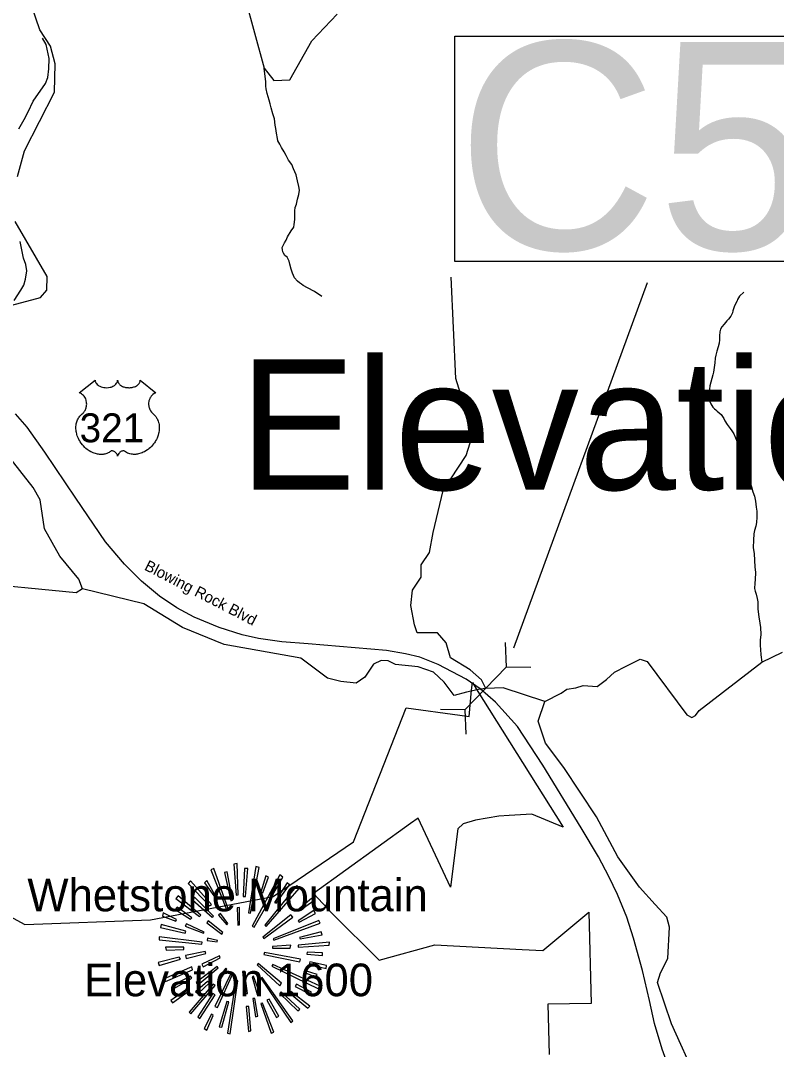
# Model space of a CAD drawing. Extents: x 1159738 to 1321356, y 736314 to 882035.
# Drawn here: x 1234235 to 1239328, y 835807 to 842743 of the extents above; entities that cross this region are included whole.
import ezdxf

# ---------------------------------------------------------------- set-up
doc = ezdxf.new("R2010")
doc.units = 0
for name, color, linetype in [('Exist Boundary Land Use Forest National US Forest Service', 7, 'Continuous'), ('Exist Geographical Mountain Summit CELL', 7, 'Continuous'), ('Exist Geographical Mountain Summit Elevation Number Label', 7, 'Continuous'), ('Exist Geographical Mountain Summit Label', 7, 'Continuous'), ('Exist Hydrographic Creek Single Shore', 7, 'Continuous'), ('Exist Hydrographic Misc Water Feature', 7, 'Continuous'), ('Exist Road Non-System Type 51', 7, 'Continuous'), ('Exist Road Primary US Label', 7, 'Continuous'), ('Exist Road Primary US Shield CELL', 7, 'Continuous'), ('Exist Road Primary US Shield Number Label', 7, 'Continuous'), ('Exist Road Primary US Structure Culvert CELL', 7, 'Continuous'), ('Exist Road Primary US Structure Culvert Number Label', 7, 'Continuous'), ('Exist Road Primary US UnDivided 4 Lane Attributed', 7, 'Continuous')]:
    doc.layers.add(name, color=color, linetype=linetype)

msp = doc.modelspace()

# ---------------------------------------------------------------- linework, layer by layer
at = {"layer": 'Exist Boundary Land Use Forest National US Forest Service'}
for points in [[(1233793.9, 836903.4), (1234263.9, 836649.4), (1235110.9, 836681.4), (1235937, 836838.4), (1236479, 837206.4), (1236831.9, 838109.4), (1237193.7, 838060.9), (1237256.9, 838052.4), (1237274, 838229.2), (1237278.8, 838280.4), (1237305.1, 838238.6)], [(1237305.1, 838238.6), (1237890, 837306.4), (1237680, 837393.4), (1237527.8, 837383.8), (1237457.9, 837379.4), (1237301, 837353.5), (1237216, 837327.4), (1237181, 837294.5), (1237131, 836901.4), (1236913, 837365.5), (1236862.6, 837329.2), (1236208, 836857.4), (1236334, 836724.5), (1236650, 836409.4), (1237027, 836513.5), (1237614.7, 836481.9), (1237754, 836474.4), (1238063, 836732.5), (1238079, 836116.4), (1237787, 836111.5), (1237796, 835773.4)]]:
    msp.add_lwpolyline(points, dxfattribs=at)
at = {"layer": 'Exist Geographical Mountain Summit CELL'}
for points in [[(1235517.1, 837017.9), (1235621.8, 836750.3), (1235633.5, 836754.5), (1235537.6, 837027.9)], [(1235652.4, 836809.9), (1235662.5, 836812.8), (1235626.3, 837004.6), (1235608.9, 837000.2)], [(1235671.3, 837055.5), (1235687.5, 836847.6), (1235700.3, 836849.2), (1235694.7, 837059.8)], [(1235735.4, 836839.1), (1235751.1, 836839.1), (1235765.7, 837027.9), (1235743.9, 837027.9)], [(1235783.3, 836725.5), (1235842.9, 837033.7), (1235821, 837040.9), (1235770.2, 836728.5)], [(1235363.1, 836924.8), (1235507, 836775), (1235520.3, 836785.1), (1235379.3, 836943.7)], [(1235473.5, 836930.5), (1235536, 836843.4), (1235543.3, 836849.2), (1235489.7, 836946.6)], [(1235796.3, 836638.3), (1235808, 836631.1), (1236002.6, 836969.6), (1235980.8, 836984.4)], [(1235854.3, 836866.5), (1235867.6, 836862), (1235905.4, 836969.6), (1235886.5, 836976.8)], [(1235880.6, 836644.1), (1235889.4, 836635.5), (1236111.7, 836892.6), (1236095.7, 836911.6)], [(1236030.3, 836930.5), (1235946.1, 836796.8), (1235957.8, 836792.3), (1236047.6, 836917.6)], [(1235281.7, 836825.8), (1235440.2, 836703.7), (1235449, 836712.5), (1235296.3, 836843.4)], [(1235395, 836814.1), (1235525.9, 836697.9), (1235534.7, 836706.6), (1235406.7, 836834.6)], [(1236111.7, 836756.1), (1236119.1, 836746), (1236210.6, 836811.2), (1236196, 836825.8)], [(1235190.3, 836706.6), (1235280.1, 836671.8), (1235284.6, 836683.5), (1235196, 836727.1)], [(1235277.4, 836750.3), (1235380.6, 836684.8), (1235389.4, 836695.2), (1235289, 836766.2)], [(1235568.2, 836712.5), (1235623.4, 836646.8), (1235631.9, 836655.7), (1235581.2, 836724.2)], [(1235693.1, 836762), (1235698.7, 836645.6), (1235709.2, 836646.8), (1235709.2, 836763.3)], [(1236111.7, 836664.6), (1236222.1, 836724.2), (1236210.6, 836744.4), (1236106.1, 836674.7)], [(1235344.2, 836638.3), (1235466.3, 836590.5), (1235470.8, 836598.9), (1235353, 836654.5)], [(1235489.7, 836660.1), (1235590, 836584.4), (1235598.5, 836596.1), (1235499.8, 836673.1)], [(1235867.6, 836564.2), (1235874.8, 836554.1), (1236069.4, 836697.9), (1236056.6, 836715.4)], [(1235935.7, 836552.6), (1235940.2, 836543.7), (1236252.7, 836658.5), (1236245.5, 836677.4)], [(1235178.6, 836629.5), (1235344.2, 836591.7), (1235348.7, 836604.9), (1235183.1, 836648.4)], [(1236119.1, 836552.6), (1236266, 836578.8), (1236260.1, 836600.5), (1236113.3, 836561.5)], [(1235168.2, 836545.3), (1235456.2, 836517.6), (1235457.5, 836529.3), (1235168.2, 836565.5)], [(1235491, 836540.9), (1235559.4, 836532.1), (1235561, 836540.9), (1235494, 836558.3)], [(1236104.5, 836497.4), (1236313.9, 836510.4), (1236315.2, 836529.3), (1236106.1, 836510.4)], [(1235216.5, 836475.6), (1235335.4, 836481.4), (1235335.4, 836495.8), (1235212.1, 836495.8)], [(1235345.8, 836439.4), (1235350, 836420.3), (1235482.5, 836453.8), (1235479.6, 836468.4)], [(1235873.2, 836446.6), (1236116.2, 836398.7), (1236120.5, 836416), (1235877.7, 836461)], [(1235931.7, 836501.9), (1235931.7, 836490.2), (1236052.1, 836490.2), (1236055, 836510.4)], [(1236164.1, 836449.5), (1236270.2, 836440.5), (1236270.2, 836458), (1236165.7, 836462.3)], [(1235162.6, 836394.2), (1235168.2, 836373.7), (1235312.3, 836416), (1235303.5, 836429)], [(1235456.2, 836382.5), (1235465, 836363.6), (1235579.9, 836424.5), (1235575.5, 836437.8)], [(1235828.5, 836378.2), (1235982.4, 836237.1), (1235992.5, 836254.5), (1235835.7, 836387)], [(1235928.5, 836368.1), (1236241.2, 836215.3), (1236248.4, 836237.1), (1235934.5, 836379.6)], [(1236180.3, 836380.9), (1236293.4, 836351.9), (1236296.3, 836373.7), (1236184.3, 836398.7)], [(1235201.6, 836283.5), (1235212.1, 836264.9), (1235393.7, 836344.7), (1235387.8, 836363.6)], [(1235416.8, 836257.6), (1235428.5, 836242.8), (1235566.6, 836356.4), (1235559.4, 836366.5)], [(1235543.3, 836097.7), (1235561, 836090.5), (1235667, 836324.2), (1235656.9, 836327.4)], [(1235571.1, 836295.2), (1235584, 836283.5), (1235624.7, 836349), (1235617.4, 836354.8)], [(1235730.9, 836331.7), (1235746.8, 836183.6), (1235764.4, 836184.7), (1235743.9, 836334.6)], [(1236142.3, 836327.4), (1236226.6, 836295.2), (1236233.8, 836312.8), (1236148.1, 836340.2)], [(1235271.7, 836219.8), (1235387.8, 836286.6), (1235379.3, 836301.1), (1235262.8, 836239.9)], [(1235370.5, 836058.3), (1235382, 836048.2), (1235544.9, 836238.7), (1235533.3, 836247.1)], [(1235431.7, 836183.6), (1235508.6, 836256), (1235495.3, 836264.9), (1235413.9, 836196.4)], [(1235629.1, 835916), (1235648, 835911.5), (1235698.7, 836268.9), (1235685.9, 836272.1)], [(1235795, 836296.8), (1235829.8, 836177.5), (1235845.8, 836184.7), (1235803.5, 836301.1)], [(1235853, 836287.8), (1236055, 835988.6), (1236069.4, 836000.1), (1235863.1, 836292.3)], [(1236085.6, 836231.4), (1236185.9, 836179.1), (1236196, 836193.6), (1236094.4, 836247.1)], [(1235246.8, 836136.8), (1235258.4, 836120.8), (1235371.9, 836205.2), (1235361.5, 836218.2)], [(1235530.4, 836183.6), (1235430.1, 836026.4), (1235442.9, 836016.3), (1235546.4, 836174.6)], [(1235982.4, 836184.7), (1236102.9, 836068.4), (1236116.2, 836078.8), (1235991.3, 836194.8)], [(1236049.2, 836187.6), (1236171.3, 836084.4), (1236184.3, 836099), (1236056.6, 836198)], [(1235590, 835956.7), (1235637.9, 836128), (1235623.4, 836129.6), (1235572.3, 835960.7)], [(1235834.1, 836030.7), (1235812.3, 836150.1), (1235799.2, 836150.1), (1235816.8, 836026.4)], [(1235853, 836116.6), (1235922.9, 835917.3), (1235940.2, 835924.5), (1235864.7, 836119.5)], [(1235895, 836139.7), (1235959.1, 836021.9), (1235975.2, 836030.7), (1235909.9, 836145.6)], [(1235470.8, 835949.3), (1235489.7, 835937.8), (1235533.3, 836036.5), (1235520.3, 836045.3)], [(1235755.6, 836097.7), (1235770.2, 835927.7), (1235786.2, 835931.7), (1235772.9, 836097.7)]]:
    msp.add_lwpolyline(points, close=True, dxfattribs=at)
at = {"layer": 'Exist Hydrographic Creek Single Shore'}
for points in [[(1235746.8, 842900.9), (1235875.9, 842422.3), (1235940.9, 842338.9), (1236048.8, 842343.3), (1236197.8, 842606.3), (1236368.8, 842786.6)], [(1234213.8, 841690.7), (1234260.8, 841863.8), (1234462.8, 842260.2), (1234467.8, 842450.5), (1234436.8, 842569.3), (1234364.8, 842679.1), (1234310.8, 842837.7)], [(1234141.8, 840815.7), (1234368.8, 840876.9), (1234411.8, 840925.2), (1234413.8, 841017.1), (1234197.8, 841389)], [(1237369, 838240.8), (1237340.4, 838299.7), (1237263.3, 838365.9), (1237131.1, 838447.4), (1237102.4, 838548.8), (1237043, 838615), (1236906.4, 838615), (1236888.7, 838670.1), (1236864.5, 838800.2), (1236875.5, 838903.8), (1236935, 838989.8), (1236935, 839073.5), (1236990.1, 839157.3), (1237015.4, 839292.8), (1237081.5, 839573.8), (1237237.4, 839810.2), (1237264.5, 839895.1), (1237244.5, 840085.9), (1237167.5, 840330.3), (1237135.4, 841013.8)], [(1234650.9, 838911.4), (1234627.9, 838977.6), (1234498.8, 839131.2), (1234394.9, 839317.1), (1234366.9, 839511.3), (1234318.8, 839594.3), (1234140.8, 839824.4), (1233783.8, 840209), (1233776.9, 840268.3)], [(1237767, 838153.1), (1237486.2, 838245.4), (1237369, 838240.8), (1237331.4, 838235.3), (1237239.7, 838216), (1237156, 838193.9), (1237088.7, 838282.1), (1237017.3, 838349.9), (1236913.7, 838385.7), (1236761.6, 838401.2), (1236712.5, 838427.6), (1236664, 838429.8), (1236611.8, 838403.4), (1236554.6, 838317.4), (1236495.1, 838275.5), (1236393.7, 838286.5), (1236303.4, 838310.8), (1236123.5, 838444.7), (1235607.2, 838536.7), (1235325.2, 838651.4), (1235065.3, 838810.1), (1234650.9, 838911.4)], [(1237767, 838153.1), (1237877.1, 838209.9), (1237914.5, 838236.3), (1237976.2, 838245.1), (1238024.7, 838260.6), (1238119.4, 838253.9), (1238183.3, 838300.2), (1238236.2, 838350.9), (1238315, 838391.6), (1238410.2, 838436.9), (1238456.5, 838421.5), (1238723.9, 838061.7), (1238758.3, 838044.5), (1238782.5, 838057.7), (1238807.9, 838092.8), (1239230.1, 838418.5), (1239367.8, 838485.4)], [(1238949, 835454.1), (1238824.1, 835556.7), (1238788.9, 835607.4), (1238621.5, 835979.9), (1238527.2, 836258.7), (1238547, 836322.6), (1238595.5, 836419.6), (1238606.5, 836631.3), (1238588.9, 836699.6), (1238511.7, 836783.4), (1238404.1, 836901.6), (1238258.4, 837105.3), (1238115.5, 837375.6), (1237895.9, 837706.8), (1237772.5, 837872.2), (1237721.8, 838019.9), (1237767, 838153.1)]]:
    msp.add_lwpolyline(points, dxfattribs=at)
at = {"layer": 'Exist Hydrographic Misc Water Feature'}
for points in [[(1236265.6, 840882.7), (1236214.3, 840916), (1236169, 840941.1), (1236139.4, 840956), (1236127.6, 840966.3), (1236113.8, 840974.7), (1236100.1, 840985), (1236080.7, 841009.5), (1236067.5, 841039.9), (1236058.1, 841066.2), (1236048.9, 841100.4), (1236043.5, 841120.6), (1236030.3, 841146.9), (1236016.4, 841159.3), (1236007, 841175.5), (1236001.1, 841183.7), (1235999.5, 841197.7), (1235997.9, 841211.8), (1236010.6, 841239.5), (1236012.7, 841243.4), (1236023.2, 841263.2), (1236033.8, 841284.9), (1236058.9, 841326.3), (1236075.5, 841349.9), (1236077.9, 841367.9), (1236082.9, 841401.7), (1236083.2, 841419.7), (1236081.8, 841441.8), (1236082.4, 841459.8), (1236084.8, 841481.7), (1236093.4, 841505.6), (1236100.3, 841539.4), (1236109.2, 841571.2), (1236113.9, 841599.1), (1236110.6, 841625.2), (1236101.4, 841661.4), (1236090.6, 841703.7), (1236073.5, 841742.2), (1236062.4, 841772.5), (1236041, 841801), (1236023.9, 841833.5), (1236010.5, 841857.9), (1235993.2, 841886.4), (1235981.9, 841908.7), (1235968.3, 841931), (1235964.9, 841947.1), (1235959.7, 841983.3), (1235954.6, 842015.4), (1235951.1, 842037.6), (1235946.2, 842079.7), (1235935, 842114), (1235924.1, 842154.3), (1235916.8, 842180.6), (1235909.5, 842206.7), (1235896.6, 842251.1), (1235889.4, 842283.3), (1235887.9, 842301.4), (1235888.3, 842319.4), (1235886.5, 842329.5), (1235875.9, 842422.3)], [(1234650.9, 838911.4), (1234608.9, 838886), (1233868.8, 838956.6), (1233600.8, 838919.4), (1233423.9, 838857.3), (1233031.9, 838825.7), (1232660.9, 838669), (1232564.4, 838680.6), (1232336.9, 838744.4), (1231729.8, 839452.5), (1231426.9, 839987), (1231141.8, 840258.7), (1230965.8, 840521.5), (1230783.8, 840912.5), (1230629.8, 841089.6), (1230481.8, 841161.5), (1229998.8, 841190.9), (1229841.8, 841253.1), (1229708.7, 841255.8)], [(1239108.3, 840911.4), (1239079.5, 840884.1), (1239064.9, 840862.4), (1239062.8, 840854.5), (1239054.3, 840836.7), (1239043.6, 840813), (1239034.9, 840785.2), (1239030.7, 840773.3), (1239020, 840749.6), (1239005.5, 840729.9), (1238993.2, 840718.3), (1238974.6, 840696.7), (1238960.2, 840679), (1238951.7, 840661.3), (1238947.2, 840645.4), (1238944.6, 840617.4), (1238943.9, 840591.4), (1238941.3, 840567.4), (1238934.6, 840543.6), (1238925.9, 840513.8), (1238919.2, 840488), (1238914.6, 840468), (1238911.9, 840436.1), (1238904.2, 840372.3), (1238899.8, 840354.3), (1238879.8, 840280.9), (1238877.3, 840258.8), (1238874.6, 840230.9), (1238875.9, 840204.9), (1238875.6, 840190.9), (1238879.1, 840174.8), (1238886.7, 840158.6), (1238892.4, 840148.4), (1238900.2, 840136.2), (1238909.8, 840126), (1238919.7, 840117.7), (1238929.4, 840109.4), (1238941.2, 840099.1), (1238954.9, 840086.8), (1238972.2, 840060.3), (1238979.7, 840044.1), (1238995.1, 840019.6), (1239016.6, 839993.1), (1239028, 839976.8), (1239041.6, 839956.4), (1239052.9, 839930.1), (1239062.2, 839903.8), (1239073.5, 839871.5), (1239086.8, 839847.2), (1239102, 839812.8), (1239109.1, 839784.6), (1239127.9, 839736.1), (1239145.6, 839645.5), (1239160.4, 839599.2), (1239169.5, 839566.8), (1239178.8, 839536.6), (1239185.9, 839502.4), (1239190.9, 839462.3), (1239196.3, 839436.1), (1239195.2, 839394.1), (1239192.3, 839360.1), (1239189.7, 839334.2), (1239180.9, 839306.4), (1239176.3, 839282.5), (1239173.2, 839240.6), (1239172, 839190.6), (1239176.8, 839148.4), (1239182.5, 839060.2), (1239187.6, 839022), (1239184.3, 838974.1), (1239181.7, 838950.1), (1239180.8, 838914.2), (1239184.3, 838896), (1239191.8, 838875.8), (1239197.1, 838847.7), (1239202.5, 838825.5), (1239201.9, 838803.5), (1239203.1, 838775.4), (1239208, 838723.4), (1239216.8, 838681.1), (1239220.1, 838651), (1239222.8, 838604.8), (1239217.8, 838565), (1239217, 838529), (1239220.2, 838502.8), (1239223.3, 838466.8), (1239230.1, 838418.5)]]:
    msp.add_lwpolyline(points, dxfattribs=at)
at = {"layer": 'Exist Road Non-System Type 51'}
for points in [[(1234222.2, 842013.7), (1234257.9, 842074.6), (1234284.8, 842128.3), (1234320.5, 842199.8), (1234402.5, 842318.5), (1234418.5, 842357.9), (1234425.7, 842417), (1234427.5, 842486.7), (1234407.8, 842581.6), (1234382.8, 842624.5)], [(1234191.8, 840856.3), (1234236.5, 840924.3), (1234256.2, 840960.1), (1234268.7, 840999.5), (1234277.6, 841054.9), (1234270.5, 841098.7), (1234254.4, 841141.7), (1234245.5, 841186.4), (1234232.9, 841252.6)]]:
    msp.add_lwpolyline(points, dxfattribs=at)
at = {"layer": 'Exist Road Primary US Shield CELL'}
msp.add_lwpolyline([(1234736.7, 840318.6), (1234737, 840314.2), (1234738, 840309), (1234738.8, 840306.3), (1234741.3, 840301.2), (1234745.3, 840295.1), (1234750.9, 840289.1), (1234757.3, 840283.9), (1234761.5, 840281.1), (1234768.8, 840277.3), (1234777, 840273.8), (1234786.2, 840271.2), (1234795.5, 840269.3), (1234805.8, 840268.1), (1234815.9, 840268), (1234826.8, 840268.8), (1234838.8, 840271.1), (1234844.4, 840272.5), (1234850.6, 840274.7), (1234856.4, 840277.1), (1234862.7, 840280.5), (1234867.8, 840283.7), (1234871.8, 840286.6), (1234877.5, 840292), (1234882, 840297.6), (1234883.8, 840300.7), (1234885.5, 840303.8), (1234887.7, 840310.2), (1234888.3, 840313), (1234888.8, 840318.9), (1234889.1, 840313.9), (1234889.6, 840310.9), (1234890.5, 840307.8), (1234891.7, 840304.6), (1234894, 840300.1), (1234896.5, 840296.3), (1234901.2, 840290.8), (1234904.2, 840288), (1234906.9, 840285.8), (1234914.1, 840280.8), (1234922.5, 840276.6), (1234926.7, 840274.7), (1234930.9, 840273.2), (1234936.3, 840271.6), (1234941.9, 840270.3), (1234947.5, 840269.3), (1234953.1, 840268.5), (1234958.9, 840268.1), (1234963.6, 840268), (1234969.4, 840268), (1234974.7, 840268.3), (1234980.2, 840269), (1234986.2, 840270), (1234991, 840271), (1234997.4, 840272.7), (1235003.2, 840274.8), (1235008.3, 840277), (1235014.9, 840280.5), (1235020.2, 840283.8), (1235024.1, 840286.9), (1235028.7, 840291.2), (1235033.1, 840296.3), (1235035.7, 840300), (1235037.5, 840303.8), (1235039.2, 840307.8), (1235040.3, 840312.1), (1235040.8, 840315.8), (1235040.9, 840319), (1235147.1, 840234.3), (1235144.6, 840233.4), (1235138.9, 840230.5), (1235134.3, 840227.8), (1235127, 840222.7), (1235123.8, 840219.9), (1235120.7, 840216.9), (1235117.8, 840213.8), (1235115.3, 840210.8), (1235112.2, 840206.5), (1235109.4, 840202.3), (1235106.7, 840197.6), (1235104.7, 840193.5), (1235101.5, 840184.9), (1235099.9, 840179.5), (1235098.9, 840175), (1235097.7, 840165.5), (1235097.3, 840160.9), (1235097.3, 840156.5), (1235097.6, 840151.8), (1235098, 840147.3), (1235098.8, 840142.5), (1235099.6, 840138.4), (1235100.9, 840133.3), (1235102.8, 840127.4), (1235105.1, 840121.7), (1235110, 840112.5), (1235116.2, 840103), (1235120.7, 840097.8), (1235125.1, 840093.3), (1235131.6, 840087.7), (1235135.2, 840084.6), (1235139.3, 840080.5), (1235145.9, 840072.8), (1235148.6, 840069.1), (1235151.3, 840065.1), (1235153.9, 840060.8), (1235156.4, 840056.3), (1235158.4, 840052.4), (1235162.1, 840043.3), (1235164.8, 840034.4), (1235166.1, 840029.8), (1235168.1, 840019.3), (1235168.8, 840014.2), (1235169.6, 840004), (1235169.7, 839991.7), (1235168.7, 839980), (1235166.5, 839966.4), (1235164.7, 839958.2), (1235161.9, 839948.7), (1235159.2, 839940.5), (1235154.4, 839928.4), (1235150.1, 839919.6), (1235144.5, 839909.3), (1235140.6, 839903.1), (1235136.2, 839896.4), (1235130.6, 839888.8), (1235124.1, 839880.6), (1235116.2, 839872), (1235109.9, 839865.7), (1235101.6, 839858.3), (1235096.6, 839854.1), (1235089.4, 839848.7), (1235079.6, 839842.2), (1235070, 839836.6), (1235061.7, 839832.4), (1235054.5, 839829.2), (1235045.1, 839825.7), (1235029.4, 839821.3), (1235023.7, 839820.1), (1235016.9, 839819.1), (1235010.5, 839818.5), (1235004.4, 839818.1), (1234996.1, 839818.1), (1234987.9, 839818.8), (1234980.1, 839819.9), (1234972, 839821.6), (1234963.5, 839824.1), (1234955.8, 839827.1), (1234948, 839830.9), (1234934.9, 839839.2), (1234931.1, 839841.2), (1234929, 839841.8), (1234923.9, 839842.1), (1234919.1, 839841), (1234914.2, 839839.1), (1234911.3, 839837.5), (1234907.3, 839835), (1234904.3, 839832.6), (1234900.7, 839829.1), (1234898.2, 839826.2), (1234896.3, 839824), (1234892.6, 839818.1), (1234891.2, 839815.4), (1234889.9, 839811.8), (1234888.7, 839806.5), (1234887, 839813.2), (1234885, 839817.6), (1234882.8, 839821.3), (1234880.4, 839824.7), (1234876.7, 839828.9), (1234873.4, 839832.1), (1234869.4, 839835.4), (1234865.1, 839838), (1234861.7, 839839.7), (1234858.5, 839840.9), (1234854.7, 839841.9), (1234851.6, 839842.1), (1234849, 839842.1), (1234845.5, 839841.2), (1234840.7, 839837.8), (1234836.1, 839834.6), (1234831.1, 839831.6), (1234825.2, 839828.4), (1234820.9, 839826.4), (1234815.8, 839824.4), (1234809.7, 839822.4), (1234803.2, 839820.7), (1234796.5, 839819.4), (1234790.6, 839818.4), (1234784.3, 839817.9), (1234778.5, 839817.7), (1234772.6, 839817.7), (1234767, 839818.2), (1234760.5, 839818.8), (1234752.5, 839819.9), (1234745.8, 839821.5), (1234738.8, 839823.3), (1234731.6, 839825.6), (1234723.9, 839828.6), (1234714.2, 839832.8), (1234707.5, 839836.2), (1234696.9, 839842.3), (1234684.5, 839850.9), (1234675.1, 839858.5), (1234668.2, 839864.7), (1234658.1, 839875), (1234652.2, 839881.7), (1234642.8, 839893.8), (1234636.9, 839902.5), (1234633, 839908.9), (1234627.4, 839919.2), (1234624.3, 839925.7), (1234620.3, 839935.1), (1234617.1, 839943.7), (1234614.4, 839951.9), (1234613, 839957.1), (1234611, 839966.2), (1234609.8, 839972.7), (1234608.6, 839981.5), (1234608, 839990.9), (1234607.8, 839999.5), (1234608, 840006.6), (1234608.9, 840015), (1234610.3, 840023.9), (1234612, 840031.5), (1234613.5, 840036.9), (1234615.8, 840043.6), (1234618.7, 840050.9), (1234622.3, 840058), (1234625.6, 840063.8), (1234629.8, 840070.1), (1234634, 840075.4), (1234639.4, 840081.3), (1234645, 840086.7), (1234650.2, 840090.9), (1234656.4, 840097), (1234659.6, 840100.6), (1234663.4, 840105.7), (1234666.5, 840110.4), (1234669, 840114.6), (1234672.2, 840120.8), (1234674.1, 840125.5), (1234676.6, 840132.6), (1234677.8, 840137.6), (1234679.1, 840144.1), (1234679.9, 840150.2), (1234680.2, 840157.8), (1234680, 840164.1), (1234679.2, 840171.4), (1234677.8, 840178.5), (1234676.1, 840184.6), (1234673.5, 840191.7), (1234671.1, 840196.8), (1234667, 840203.8), (1234662.5, 840210.2), (1234657.8, 840215.5), (1234653.1, 840220.2), (1234648.6, 840223.7), (1234644.3, 840226.8), (1234638.9, 840230.1), (1234633.7, 840232.7), (1234630.4, 840234)], close=True, dxfattribs=at)
at = {"layer": 'Exist Road Primary US Structure Culvert CELL'}
for p, q in [((1237500.2, 838549.6), (1237507.2, 838383.1)), ((1237230.8, 838098.5), (1237507.2, 838383.1)), ((1237673.7, 838381.1), (1237507.2, 838383.1)), ((1237064.2, 838100.6), (1237230.8, 838098.5)), ((1237237.7, 837932.1), (1237230.8, 838098.5))]:
    msp.add_line(p, q, dxfattribs=at)
at = {"layer": 'Exist Road Primary US Structure Culvert Number Label'}
msp.add_line((1237558.6, 838513.5), (1238460, 840977.4), dxfattribs=at)
msp.add_lwpolyline([(1237160.3, 842638.5), (1241142, 842638.5), (1241142, 841119.1), (1237160.3, 841119.1)], close=True, dxfattribs=at)
at = {"layer": 'Exist Road Primary US UnDivided 4 Lane Attributed'}
msp.add_lwpolyline([(1238592, 835716.9), (1238556.9, 835810.2), (1238507.1, 835981.3), (1238472.8, 836136.1), (1238425.3, 836339.9), (1238364.3, 836556.4), (1238320.4, 836698.4), (1238257.8, 836851.2), (1238198, 836974), (1238128.2, 837105.2), (1238012.5, 837300.7), (1237752.9, 837723), (1237582.6, 837984.3), (1237434.6, 838148.2), (1237331.7, 838238.3), (1237238, 838303.3), (1237048.9, 838402.2), (1236924.1, 838451.3), (1236827.6, 838473.6), (1236700.3, 838497.2), (1236173.1, 838541), (1235995.2, 838554.6), (1235838.9, 838576.9), (1235727.2, 838600.9), (1235573.2, 838651.1), (1235404.9, 838721.3), (1235288.5, 838783.5), (1235170.4, 838863.3), (1235050, 838963.8), (1234933.9, 839079.1), (1234806.3, 839228.2), (1234606.5, 839522.2), (1234398.3, 839833.3), (1234280.2, 840002.4), (1234201.2, 840092.5)], dxfattribs=at)

# ---------------------------------------------------------------- texts
at = {"layer": 'Exist Geographical Mountain Summit Elevation Number Label'}
for s, height, p in [('Elevation 2475', 880, (1235707.8, 839579.9)), ('Elevation 1600', 220, (1234663.1, 836165.9))]:
    msp.add_text(s, height=height, dxfattribs=at).set_placement(p)
at = {"layer": 'Exist Geographical Mountain Summit Label'}
msp.add_text('Whetstone Mountain', height=220, dxfattribs=at).set_placement((1234280.4, 836738.5))
at = {"layer": 'Exist Road Primary US Label'}
msp.add_text('Blowing Rock Blvd', height=75, rotation=332.68791, dxfattribs=at).set_placement((1235063, 839042.9))
at = {"layer": 'Exist Road Primary US Shield Number Label'}
msp.add_text('321', height=195, dxfattribs=at).set_placement((1234632.8, 839899.9))
at = {"layer": 'Exist Road Primary US Structure Culvert Number Label'}
msp.add_text('C58', height=1400, dxfattribs=at).set_placement((1237173.4, 841198.2))

doc.saveas('drawing.dxf')
